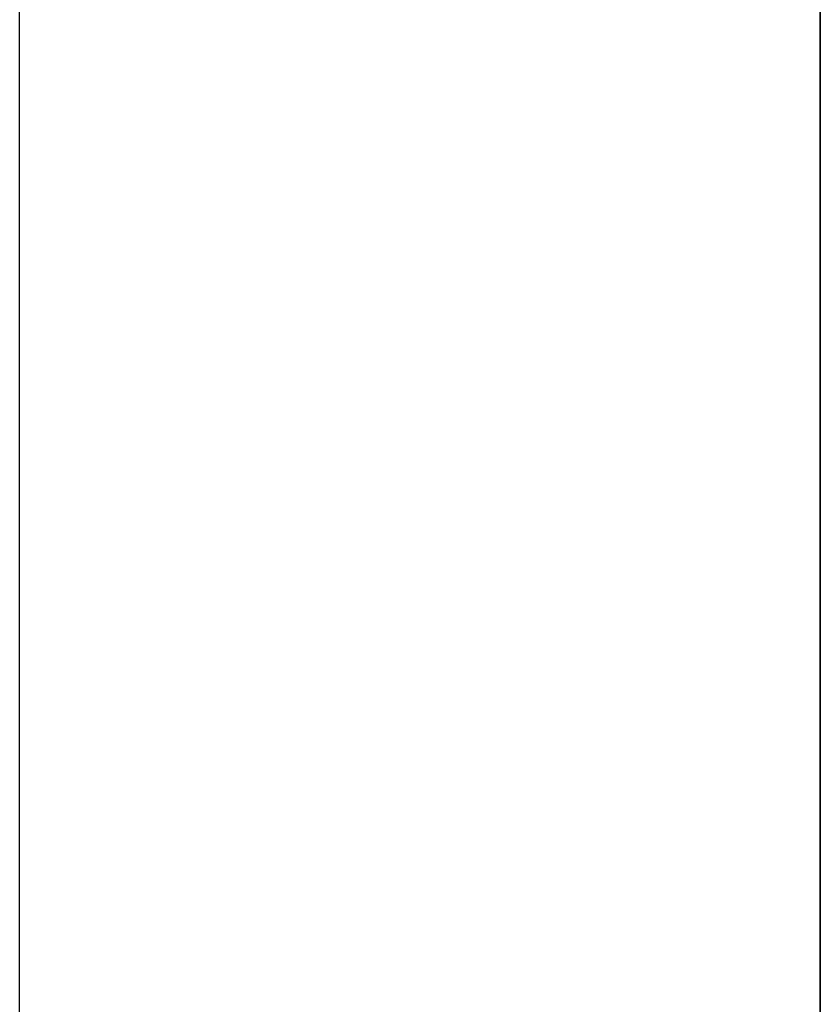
# Model space of a CAD drawing. Extents: x -270 to 272, y -152 to 146.
# Tile 344 of 656: x 228.468 to 228.568, y -30.624 to -30.501. Entities that reach past the tile are written whole.
import ezdxf

# ---------------------------------------------------------------- set-up
doc = ezdxf.new("R2010")
doc.units = 0
doc.layers.get('0').update_dxf_attribs({"linetype": 'CONTINUOUS'})

msp = doc.modelspace()

# ---------------------------------------------------------------- linework, layer by layer
at = {"color": 250}
msp.add_line((228.56797, -131.93059), (228.56797, -27.47456), dxfattribs=at)
for p, q in [((228.56797, -29.03621), (228.56797, -30.67467)), ((228.46797, -30.69459), (228.46797, -29.05459)), ((228.56797, -29.15559), (228.56797, -30.88059)), ((228.56797, -30.88059), (228.56797, -29.15559)), ((228.56797, -29.15559), (228.56797, -30.88059)), ((228.56797, -30.88059), (228.56797, -29.15559)), ((228.56797, -29.15559), (228.56797, -30.88059)), ((228.56797, -30.88059), (228.56797, -29.15559)), ((228.56797, -29.15559), (228.56797, -30.88059)), ((228.56797, -30.88059), (228.56797, -29.15559)), ((228.56797, -29.15559), (228.56797, -30.88059)), ((228.56797, -30.88059), (228.56797, -29.15559)), ((228.56797, -29.15559), (228.56797, -30.88059)), ((228.56797, -30.88059), (228.56797, -29.15559)), ((228.56797, -29.15559), (228.56797, -30.88059)), ((228.56797, -30.88059), (228.56797, -29.15559)), ((228.56797, -29.15559), (228.56797, -30.88059)), ((228.56797, -30.88059), (228.56797, -29.15559)), ((228.56797, -29.15559), (228.56797, -30.88059)), ((228.56797, -30.88059), (228.56797, -29.15559)), ((228.56797, -29.15559), (228.56797, -30.88059)), ((228.56797, -30.88059), (228.56797, -29.15559)), ((228.56797, -29.15559), (228.56797, -30.88059)), ((228.56797, -30.88059), (228.56797, -29.15559)), ((228.56797, -29.15559), (228.56797, -30.88059)), ((228.56797, -30.88059), (228.56797, -29.15559)), ((228.56797, -29.15559), (228.56797, -30.88059)), ((228.56797, -30.88059), (228.56797, -29.15559)), ((228.56797, -29.15559), (228.56797, -30.88059)), ((228.56797, -30.88059), (228.56797, -29.15559))]:
    msp.add_line(p, q)

doc.saveas('drawing.dxf')
